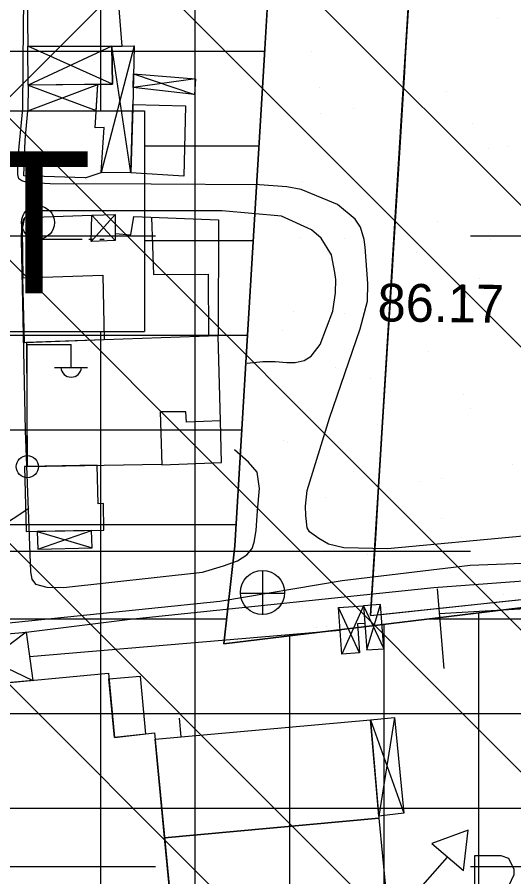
# Model space of a CAD drawing. Extents: x 417995 to 421451, y 4454518 to 4458015.
# Drawn here: x 420410.5 to 420489.3, y 4457005.3 to 4457141.6 of the extents above; entities that cross this region are included whole.
import ezdxf

# ---------------------------------------------------------------- set-up
doc = ezdxf.new("R2010")
doc.units = 0
for name, color, linetype in [('ADA', 7, 'Continuous'), ('ADAKENARI', 7, 'Continuous'), ('B_Imalat', 7, 'Continuous'), ('B_Kapi', 7, 'Continuous'), ('B_Mesken', 7, 'Continuous'), ('B_Sundurma', 7, 'Continuous'), ('B_Teras', 7, 'Continuous'), ('B_Ticari', 7, 'Continuous'), ('PL_K_K_D_K_C_A', 7, 'Continuous'), ('PL_KON_MEV_250', 7, 'Continuous'), ('PL_TİCARET', 7, 'Continuous'), ('S_Elektrik_Diregi', 7, 'Continuous'), ('S_Otopark', 7, 'Continuous'), ('S_Rogar_Kapagi', 7, 'Continuous'), ('S_Tek_Agac', 7, 'Continuous'), ('S_Telefon_Diregi', 7, 'Continuous'), ('S_Trafo_acik_tip', 7, 'Continuous'), ('SEMBOL_FAT', 7, 'Continuous'), ('Sinir_Duvar_tek_tarafa_ait', 7, 'Continuous'), ('Sinir_Ist_Duvari', 7, 'Continuous'), ('Sinir_Parmaklik_bir_taraf', 7, 'Continuous'), ('Sinir_Tel_bir_taraf', 7, 'Continuous'), ('SN_TR_SIVILASMA', 7, 'Continuous'), ('SN_TR_TASKIN', 7, 'Continuous'), ('TR_KONUTDISIKCA', 7, 'Continuous'), ('TR_ORTAYOGUNKONUT', 7, 'Continuous'), ('TRFAT_PARKALANI', 7, 'Continuous'), ('TRFAT_TİCARET', 7, 'Continuous'), ('Y_Kot_Noktasi', 7, 'Continuous'), ('Yol_Kaldirim_kenari_bordurtasi', 7, 'Continuous'), ('Yol_Sose', 7, 'Continuous')]:
    doc.layers.add(name, color=color, linetype=linetype)

msp = doc.modelspace()

# ---------------------------------------------------------------- linework, layer by layer
at = {"layer": 'ADA'}
msp.add_line((420466.56, 4457046.71), (420483.63, 4457321.42), dxfattribs=at)
at = {"layer": 'ADAKENARI'}
for p, q in [((420450.95, 4457156.14), (420449.66, 4457134.77)), ((420449.66, 4457134.77), (420447.02, 4457091.15)), ((420447.02, 4457091.15), (420445, 4457057.77)), ((420445, 4457057.77), (420443.25, 4457042.25)), ((420443.25, 4457042.25), (420497.71, 4457048.82))]:
    msp.add_line(p, q, dxfattribs=at)
at = {"layer": 'B_Imalat'}
for points in [[(420398.56, 4457035.09), (420424.97, 4457037.56), (420425.92, 4457027.36), (420432.27, 4457028.09), (420435.43, 4456995.21), (420402.74, 4456991.99)], [(420425.05, 4457036.67), (420429.98, 4457037.12), (420430.86, 4457027.92), (420425.92, 4457027.36)], [(420432.36, 4457027.09), (420466.52, 4457030.2), (420467.88, 4457014.6), (420433.86, 4457011.46)], [(420467.86, 4457014.6), (420470.78, 4456984.47), (420435.5, 4456981.14), (420433.99, 4456995.07), (420435.43, 4456995.21), (420433.86, 4457011.46)]]:
    msp.add_lwpolyline(points, close=True, dxfattribs=at)
at = {"layer": 'B_Kapi'}
for p, q in [((420411.76, 4457122.06), (420412.15, 4457126.74)), ((420421.25, 4457116.12), (420423.82, 4457116.97)), ((420411.26, 4457107.81), (420411.36, 4457100.24))]:
    msp.add_line(p, q, dxfattribs=at)
at = {"layer": 'B_Mesken'}
for points in [[(420428.82, 4457127.71), (420437.17, 4457127.53), (420436.91, 4457116.36), (420428.51, 4457116.88)], [(420411.62, 4457089.97), (420411.36, 4457100.24), (420424.06, 4457100.66), (420424.31, 4457090.4)], [(420412.08, 4457070.34), (420411.63, 4457070.34), (420411.91, 4457060.02), (420424.24, 4457060.24), (420424.17, 4457064.46), (420423.33, 4457064.42), (420423.17, 4457070.53)]]:
    msp.add_lwpolyline(points, close=True, dxfattribs=at)
at = {"layer": 'B_Sundurma'}
for p, q in [((420425.63, 4457130.94), (420412.19, 4457136.97)), ((420425.49, 4457136.97), (420412.25, 4457130.79)), ((420429.06, 4457137.03), (420423.82, 4457116.97)), ((420428.51, 4457116.88), (420425.49, 4457136.97)), ((420438.76, 4457131.82), (420428.89, 4457130.41)), ((420428.95, 4457132.6), (420438.61, 4457129.34)), ((420412.15, 4457126.74), (420423.29, 4457130.91)), ((420412.25, 4457130.79), (420423.01, 4457126.78)), ((420426.04, 4457110.32), (420422.2, 4457106.02)), ((420422.32, 4457110.2), (420426.03, 4457106.16)), ((420413.67, 4457060.05), (420422.37, 4457057.46)), ((420413.75, 4457057.22), (420422.26, 4457060.2)), ((420465.95, 4457041.26), (420468.12, 4457048.45)), ((420464.8, 4457040.79), (420461.48, 4457047.96)), ((420465.43, 4457048.25), (420462.02, 4457040.59)), ((420465.43, 4457048.25), (420468.64, 4457041.45)), ((420399.35, 4457042.98), (420412.94, 4457036.43)), ((420411.92, 4457044.07), (420400.17, 4457035.24)), ((420466.52, 4457030.2), (420471.84, 4457015.36)), ((420470.37, 4457030.54), (420467.85, 4457014.9))]:
    msp.add_line(p, q, dxfattribs=at)
for points in [[(420425.49, 4457136.97), (420425.63, 4457130.94), (420412.25, 4457130.79), (420412.19, 4457136.97)], [(420427.13, 4457136.97), (420429.06, 4457137.03), (420428.81, 4457127.25), (420428.51, 4457116.88), (420423.82, 4457116.97), (420424.3, 4457124.1), (420422.83, 4457124.05), (420423.29, 4457130.91), (420425.63, 4457130.94), (420425.49, 4457136.97)], [(420428.95, 4457132.6), (420438.76, 4457131.82), (420438.61, 4457129.34), (420428.89, 4457130.41)], [(420412.25, 4457130.79), (420412.15, 4457126.74), (420423.01, 4457126.78), (420423.29, 4457130.91)], [(420422.32, 4457110.2), (420426.04, 4457110.32), (420426.03, 4457106.16), (420422.2, 4457106.02)], [(420413.67, 4457060.05), (420413.75, 4457057.22), (420422.37, 4457057.46), (420422.26, 4457060.2)], [(420465.43, 4457048.25), (420465.95, 4457041.26), (420468.64, 4457041.45), (420468.12, 4457048.45)], [(420465.43, 4457048.25), (420465.64, 4457045.46), (420464.46, 4457045.37), (420464.8, 4457040.79), (420462.02, 4457040.59), (420461.48, 4457047.96)], [(420399.35, 4457042.98), (420411.92, 4457044.07), (420412.94, 4457036.43), (420400.17, 4457035.24)], [(420466.52, 4457030.2), (420470.37, 4457030.54), (420471.84, 4457015.36), (420467.85, 4457014.9)]]:
    msp.add_lwpolyline(points, close=True, dxfattribs=at)
at = {"layer": 'B_Teras'}
msp.add_lwpolyline([(420433.18, 4457078.99), (420433.43, 4457070.63), (420442.89, 4457070.96), (420442.72, 4457077.57), (420437.34, 4457077.39), (420437.24, 4457079.03)], close=True, dxfattribs=at)
at = {"layer": 'B_Ticari'}
for points in [[(420421.61, 4457153.63), (420411.97, 4457152.95), (420412.19, 4457136.97), (420427.13, 4457136.97), (420426.14, 4457149.61), (420426.43, 4457149.63), (420426.12, 4457153.81)], [(420411.96, 4457089.98), (420412.08, 4457070.34), (420433.42, 4457070.7), (420433.43, 4457070.63), (420442.89, 4457070.96), (420442.72, 4457077.57), (420442.36, 4457091.06), (420424.31, 4457090.4)]]:
    msp.add_lwpolyline(points, close=True, dxfattribs=at)
at = {"layer": 'PL_K_K_D_K_C_A'}
msp.add_lwpolyline([(420483.63, 4457321.42), (420466.56, 4457046.71), (420499.03, 4457050.17), (420554.98, 4457060.53), (420581.23, 4457039.11), (420626.24, 4456963.12)], dxfattribs=at)
at = {"layer": 'PL_KON_MEV_250'}
msp.add_lwpolyline([(420472.99, 4457150.23), (420472.06, 4457135.15), (420471.92, 4457132.91), (420471.12, 4457120.07), (420470.18, 4457104.99), (420469.85, 4457099.62), (420469.25, 4457089.92), (420468.31, 4457074.84), (420467.78, 4457066.33), (420467.37, 4457059.76), (420466.56, 4457046.71), (420468.7, 4457046.94), (420484.52, 4457048.62), (420485.4, 4457048.72), (420499.03, 4457050.17), (420495.02, 4457101.64), (420555.67, 4457106.81), (420554.98, 4457060.53), (420561.68, 4457055.07), (420565.46, 4457051.98), (420575.02, 4457056.76), (420617.36, 4457077.93), (420629.46, 4457056.14), (420632.53, 4457058.58)], dxfattribs=at)
at = {"layer": 'PL_TİCARET'}
msp.add_lwpolyline([(420380, 4457156.74), (420378.74, 4457137.64), (420375.55, 4457089.06), (420372.29, 4457039.59), (420367.6, 4456968.09), (420363.73, 4456909.23), (420382.12, 4456900.22), (420408.29, 4456888.98), (420417.03, 4456885.66), (420481.91, 4456866.17), (420546.58, 4456902.83), (420552.63, 4456907.07), (420540.5, 4457053.98), (420497.71, 4457048.82), (420443.25, 4457042.25), (420445, 4457057.77), (420447.02, 4457091.15), (420449.66, 4457134.77), (420450.95, 4457156.14)], dxfattribs=at)
at = {"layer": 'S_Elektrik_Diregi'}
for p, q in [((420412.05, 4457072.16), (420412.05, 4457089.66)), ((420412.05, 4457089.66), (420419.05, 4457089.66)), ((420419.05, 4457086.16), (420419.05, 4457089.66)), ((420416.39, 4457086.02), (420421.64, 4457086.02))]:
    msp.add_line(p, q, dxfattribs=at)
msp.add_circle((420412.09, 4457070.32), 1.75, dxfattribs=at)
msp.add_arc((420419.05, 4457086.17), 1.66, 184.8384, 355.1464, dxfattribs=at)
at = {"layer": 'S_Otopark'}
for points in [[(420483.12, 4457008.65), (420487.21, 4457008.65)], [(420483.12, 4456998.15), (420483.12, 4457008.65)], [(420487.21, 4457008.65), (420488.44, 4457008.23), (420489.28, 4457006.52), (420489.28, 4457005.61), (420488.44, 4457003.82), (420487.21, 4457003.47)]]:
    msp.add_lwpolyline(points, dxfattribs=at)
at = {"layer": 'S_Rogar_Kapagi'}
for p, q in [((420449.46, 4457046.82), (420449.46, 4457053.82)), ((420445.89, 4457050.28), (420452.89, 4457050.28))]:
    msp.add_line(p, q, dxfattribs=at)
msp.add_circle((420449.41, 4457050.35), 3.5, dxfattribs=at)
at = {"layer": 'S_Tek_Agac'}
for p, q in [((420413.79, 4457106.39), (420420.79, 4457106.39)), ((420421.84, 4457106.39), (420422.54, 4457106.39)), ((420423.59, 4457106.39), (420424.29, 4457106.39))]:
    msp.add_line(p, q, dxfattribs=at)
msp.add_circle((420413.79, 4457109.02), 2.63, dxfattribs=at)
at = {"layer": 'S_Telefon_Diregi'}
msp.add_line((420405.56, 4457059.3), (420412.32, 4457063.74), dxfattribs=at)
at = {"layer": 'S_Trafo_acik_tip'}
msp.add_lwpolyline([(420481.29, 4457006.28), (420482.02, 4457012.69), (420476.25, 4457010.55)], close=True, dxfattribs=at)
msp.add_lwpolyline([(420468.37, 4456988.08), (420478.03, 4456997.74), (420469.32, 4456997.74), (420478.77, 4457008.42)], dxfattribs=at)
at = {"layer": 'SEMBOL_FAT'}
for p, q in [((420395.69, 4457126.75), (420430.69, 4457126.75)), ((420430.69, 4457126.75), (420430.69, 4457091.75)), ((420395.69, 4457091.75), (420430.69, 4457091.75))]:
    msp.add_line(p, q, dxfattribs=at)
at = {"layer": 'Sinir_Duvar_tek_tarafa_ait'}
for points in [[(420411.26, 4457107.81), (420411.7, 4457109.82), (420422.32, 4457110.2)], [(420428.4, 4457046.13), (420476.59, 4457051.17), (420524.15, 4457054.69), (420553.31, 4457058.08), (420570.78, 4457024.37), (420586.42, 4457001.11), (420595.16, 4456986.24)], [(420477.1, 4457050.96), (420478.16, 4457038.3)], [(420411.92, 4457044.07), (420428.4, 4457046.13)]]:
    msp.add_lwpolyline(points, dxfattribs=at)
at = {"layer": 'Sinir_Ist_Duvari'}
msp.add_lwpolyline([(420436.17, 4457030.43), (420436.44, 4457027.46)], dxfattribs=at)
at = {"layer": 'Sinir_Parmaklik_bir_taraf'}
msp.add_lwpolyline([(420421.25, 4457116.12), (420411.55, 4457116.42), (420411.76, 4457122.06)], dxfattribs=at)
at = {"layer": 'Sinir_Tel_bir_taraf'}
msp.add_line((420442.4, 4457109.44), (420442.36, 4457091.06), dxfattribs=at)
for points in [[(420426.03, 4457107.27), (420428.49, 4457107.08), (420429.01, 4457109.97), (420442.4, 4457109.44)], [(420431.79, 4457109.86), (420432.13, 4457100.77), (420440.77, 4457100.84), (420440.83, 4457091)]]:
    msp.add_lwpolyline(points, dxfattribs=at)
at = {"layer": 'SN_TR_SIVILASMA'}
for p, q in [((421280.2, 4456321.94), (420048.69, 4457553.45)), ((421279.97, 4456299.72), (420042.61, 4457537.08)), ((421279.51, 4456255.28), (420030.45, 4457504.34)), ((421279.27, 4456233.06), (420024.37, 4457487.97)), ((421278.81, 4456188.63), (420012.21, 4457455.23)), ((421278.58, 4456166.41), (420006.13, 4457438.86))]:
    msp.add_line(p, q, dxfattribs=at)
at = {"layer": 'SN_TR_TASKIN'}
for p, q in [((420332.43, 4457106.9), (420432.43, 4457106.9)), ((420482.43, 4457106.9), (420582.43, 4457106.9)), ((420382.43, 4457056.9), (420482.43, 4457056.9)), ((420332.43, 4457006.9), (420432.43, 4457006.9)), ((420482.43, 4457006.9), (420582.43, 4457006.9))]:
    msp.add_line(p, q, dxfattribs=at)
at = {"layer": 'TR_KONUTDISIKCA'}
msp.add_line((420376.72, 4457096.39), (420475.8, 4457195.47), dxfattribs=at)
at = {"layer": 'TR_ORTAYOGUNKONUT'}
msp.add_lwpolyline([(420472.99, 4457150.23), (420472.06, 4457135.15), (420471.92, 4457132.91), (420471.12, 4457120.07), (420470.18, 4457104.99), (420469.85, 4457099.62), (420469.25, 4457089.92), (420468.31, 4457074.84), (420467.78, 4457066.33), (420467.37, 4457059.76), (420466.56, 4457046.71), (420468.7, 4457046.94), (420484.52, 4457048.62), (420485.4, 4457048.72), (420499.03, 4457050.17), (420495.02, 4457101.64), (420555.67, 4457106.81), (420554.98, 4457060.53), (420561.68, 4457055.07), (420565.46, 4457051.98), (420575.02, 4457056.76), (420617.36, 4457077.93), (420629.46, 4457056.14), (420632.53, 4457058.58)], dxfattribs=at)
at = {"layer": 'TRFAT_PARKALANI'}
for p, q in [((420486.71, 4457141.3), (420486.71, 4457141.3)), ((420471.94, 4457138.7), (420471.94, 4457138.7)), ((420457.17, 4457136.09), (420457.17, 4457136.09)), ((420458.38, 4457130.48), (420458.38, 4457130.48)), ((420478.6, 4457129.72), (420478.6, 4457129.72)), ((420474.31, 4457128.66), (420474.31, 4457128.66)), ((420458.67, 4457126.34), (420458.67, 4457126.34)), ((420463.83, 4457127.11), (420463.83, 4457127.11)), ((420482.73, 4457124.8), (420482.73, 4457124.8)), ((420449.05, 4457124.51), (420449.05, 4457124.51)), ((420485.26, 4457120.74), (420485.26, 4457120.74)), ((420488.21, 4457121.13), (420488.21, 4457121.13)), ((420470.49, 4457118.13), (420470.49, 4457118.13)), ((420455.71, 4457115.53), (420455.71, 4457115.53)), ((420477.15, 4457109.15), (420477.15, 4457109.15)), ((420455.2, 4457106.64), (420455.2, 4457106.64)), ((420462.38, 4457106.55), (420462.38, 4457106.55)), ((420485.61, 4457106.36), (420485.61, 4457106.36)), ((420473.83, 4457104.28), (420473.83, 4457104.28)), ((420469.97, 4457104.04), (420469.97, 4457104.04)), ((420483.81, 4457100.17), (420483.81, 4457100.17)), ((420469.04, 4457097.57), (420469.04, 4457097.57)), ((420454.26, 4457094.96), (420454.26, 4457094.96)), ((420462.34, 4457094.64), (420462.34, 4457094.64)), ((420452.59, 4457091.87), (420452.59, 4457091.87)), ((420475.7, 4457088.59), (420475.7, 4457088.59)), ((420460.92, 4457085.98), (420460.92, 4457085.98)), ((420466.5, 4457084.34), (420466.5, 4457084.34)), ((420481.27, 4457081.74), (420481.27, 4457081.74)), ((420482.36, 4457079.61), (420482.36, 4457079.61)), ((420467.58, 4457077), (420467.58, 4457077)), ((420452.81, 4457074.4), (420452.81, 4457074.4)), ((420453.45, 4457074.12), (420453.45, 4457074.12)), ((420489.02, 4457070.63), (420489.02, 4457070.63)), ((420463.89, 4457069.57), (420463.89, 4457069.57)), ((420474.25, 4457068.02), (420474.25, 4457068.02)), ((420477.8, 4457068.45), (420477.8, 4457068.45)), ((420448.25, 4457067.25), (420448.25, 4457067.25)), ((420459.47, 4457065.42), (420459.47, 4457065.42)), ((420477.79, 4457062.04), (420477.79, 4457062.04)), ((420480.91, 4457059.04), (420480.91, 4457059.04)), ((420466.13, 4457056.44), (420466.13, 4457056.44)), ((420451.36, 4457053.83), (420451.36, 4457053.83)), ((420487.57, 4457050.06), (420487.57, 4457050.06)), ((420444.78, 4457047.55), (420444.78, 4457047.55)), ((420468.9, 4457047.93), (420468.9, 4457047.93)), ((420472.79, 4457047.46), (420472.79, 4457047.46)), ((420475.19, 4457047.27), (420475.19, 4457047.27)), ((420458.02, 4457044.85), (420458.02, 4457044.85)), ((420459.55, 4457044.95), (420459.55, 4457044.95))]:
    msp.add_line(p, q, dxfattribs=at)
at = {"layer": 'TRFAT_TİCARET'}
for p, q in [((420423.73, 4457126.75), (420423.73, 4457348)), ((420438.73, 4456879.14), (420438.73, 4457346.46)), ((420378.65, 4457136.17), (420449.74, 4457136.17)), ((420430.69, 4457121.17), (420448.84, 4457121.17)), ((420430.69, 4457106.17), (420447.93, 4457106.17)), ((420375.69, 4457091.17), (420447.02, 4457091.17)), ((420423.73, 4456883.65), (420423.73, 4457091.75)), ((420374.7, 4457076.17), (420446.12, 4457076.17)), ((420373.71, 4457061.17), (420445.21, 4457061.17)), ((420483.73, 4456867.2), (420483.73, 4457047.13)), ((420372.72, 4457046.17), (420443.69, 4457046.17)), ((420475.76, 4457046.17), (420541.15, 4457046.17)), ((420468.73, 4456870.13), (420468.73, 4457045.32)), ((420453.73, 4456874.64), (420453.73, 4457043.51)), ((420371.74, 4457031.17), (420542.39, 4457031.17)), ((420370.75, 4457016.17), (420543.62, 4457016.17))]:
    msp.add_line(p, q, dxfattribs=at)
at = {"layer": 'Yol_Kaldirim_kenari_bordurtasi'}
for points in [[(420477.42, 4457047.03), (420495.73, 4457048.09)], [(420412.43, 4457040.24), (420461.74, 4457044.4)]]:
    msp.add_lwpolyline(points, dxfattribs=at)
at = {"layer": 'Yol_Sose'}
for points in [[(420490.78, 4457059.29), (420469.23, 4457057.28), (420462.31, 4457057.47), (420459.88, 4457058.04), (420458.36, 4457058.91), (420456.89, 4457059.99), (420456.49, 4457060.63), (420456.29, 4457062.58), (420456.25, 4457064.03), (420456.47, 4457066.54), (420460.02, 4457078.03), (420464.91, 4457092.19), (420466.08, 4457096.58), (420466.14, 4457099.35), (420465.71, 4457105.1), (420465.56, 4457106.34), (420464.93, 4457108.29), (420464.12, 4457109.53), (420461.33, 4457111.89), (420455.53, 4457114.28), (420453.27, 4457114.69), (420448.95, 4457115.01), (420431.75, 4457115.12), (420415.69, 4457115.16), (420412.08, 4457115.39), (420411.21, 4457115.62), (420410.75, 4457115.96), (420410.57, 4457116.64), (420410.59, 4457118.89), (420411.39, 4457127.04), (420411.49, 4457140.45), (420411.68, 4457152.99)], [(420413.69, 4457110.86), (420412.46, 4457110.58), (420411.49, 4457109.55), (420411.18, 4457108.43), (420411.12, 4457106.26), (420411.75, 4457076.03), (420412.62, 4457053.62), (420412.83, 4457052.49), (420413.37, 4457051.69), (420415.17, 4457051.23), (420417.82, 4457051.17), (420439.88, 4457053.61), (420443.2, 4457054.59), (420445.42, 4457055.36), (420446.94, 4457056.32), (420447.77, 4457057.33), (420448.08, 4457058.34), (420448.41, 4457060.2), (420448.63, 4457063.29), (420448.94, 4457066.85), (420448.54, 4457069.43), (420447.19, 4457071.03), (420444.96, 4457072.97)], [(420446.95, 4457086.7), (420449.47, 4457087), (420451.44, 4457087.01), (420453.27, 4457086.85), (420454.58, 4457086.81), (420456.01, 4457087.15), (420457.14, 4457087.85), (420458.58, 4457089.69), (420460.58, 4457094.96), (420460.97, 4457097.85), (420461.02, 4457099.99), (420460.9, 4457101.11), (420460.36, 4457103.89), (420458.69, 4457106.56), (420457.17, 4457107.86), (420452.41, 4457110.05), (420443.01, 4457110.9), (420413.69, 4457110.86)], [(420552.3, 4457062.06), (420547.28, 4457061.15), (420532.82, 4457059.94), (420516.92, 4457056.64), (420512.38, 4457056.09), (420508.4, 4457055.64), (420500.5, 4457055.35), (420482.38, 4457054.62), (420462.06, 4457052.19), (420442.63, 4457048.95), (420397.31, 4457044.31), (420377.15, 4457042.6), (420369.31, 4457042.22), (420368.3, 4457041.79), (420366.85, 4457039.73), (420366.65, 4457039.16), (420366.3, 4457037.03), (420365.95, 4457033.66)]]:
    msp.add_lwpolyline(points, dxfattribs=at)

# ---------------------------------------------------------------- texts
at = {"layer": 'SEMBOL_FAT'}
msp.add_text('T', height=22.5, dxfattribs=at).set_placement((420403.97, 4457097.82))
at = {"layer": 'Y_Kot_Noktasi'}
msp.add_text('86.17', height=6, rotation=359.3592, dxfattribs=at).set_placement((420467.64, 4457093.35))

doc.saveas('drawing.dxf')
